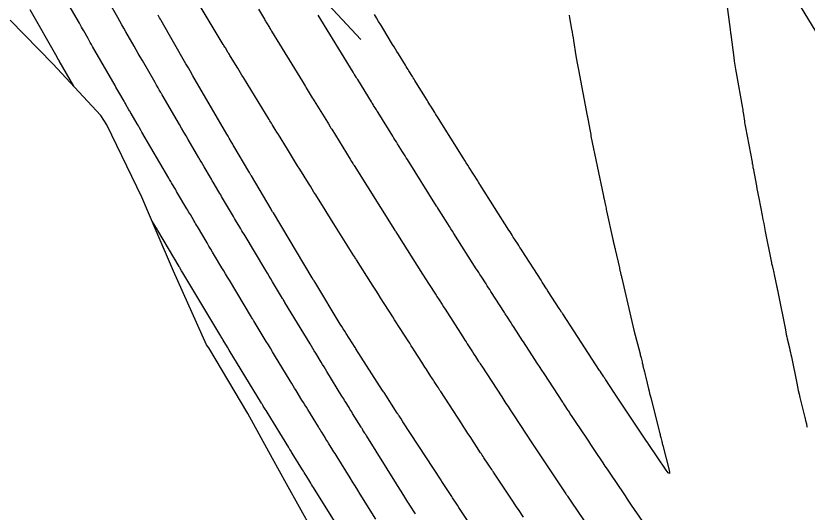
# Model space of a CAD drawing. Extents: x 954385 to 988206, y 1868364 to 1924553.
# Drawn here: x 955228.5 to 955294.2, y 1923479.7 to 1923520.9 of the extents above; entities that cross this region are included whole.
import ezdxf

# ---------------------------------------------------------------- set-up
doc = ezdxf.new("R2010")
doc.units = 0
for name, color, linetype in [('Default', 7, 'Continuous'), ('Ex_Major Contours', 7, 'Continuous'), ('Ex_Minor Contours', 7, 'Continuous'), ('Perimeter', 7, 'Continuous'), ('Slopes', 7, 'Continuous')]:
    doc.layers.add(name, color=color, linetype=linetype)

msp = doc.modelspace()

# ---------------------------------------------------------------- linework, layer by layer
at = {"layer": 'Default'}
msp.add_arc((956111.568, 1924014.493), 954.93, 205.346268, 226.414195, dxfattribs=at)
at = {"layer": 'Ex_Major Contours'}
msp.add_lwpolyline([(955270.643, 1923479.33), (955270.223, 1923479.958), (955270.118, 1923480.116), (955270.013, 1923480.273), (955269.907, 1923480.43), (955269.802, 1923480.587), (955268.154, 1923483.05), (955268.117, 1923483.106), (955268.08, 1923483.162), (955268.042, 1923483.218), (955268.005, 1923483.274), (955267.82, 1923483.554), (955267.709, 1923483.722), (955267.361, 1923484.25), (955267.291, 1923484.356), (955267.22, 1923484.463), (955267.15, 1923484.57), (955267.081, 1923484.677), (955266.204, 1923486.021), (955266.034, 1923486.281), (955265.865, 1923486.541), (955265.695, 1923486.8), (955265.526, 1923487.06), (955263.78, 1923489.737), (955263.711, 1923489.842), (955263.643, 1923489.947), (955263.575, 1923490.052), (955263.507, 1923490.157), (955263.235, 1923490.578), (955263.167, 1923490.683), (955263.099, 1923490.788), (955263.031, 1923490.893), (955262.963, 1923490.998), (955262.556, 1923491.628), (955262.465, 1923491.768), (955262.375, 1923491.908), (955262.284, 1923492.048), (955262.194, 1923492.189), (955261.587, 1923493.134), (955261.456, 1923493.338), (955261.325, 1923493.542), (955261.194, 1923493.747), (955261.063, 1923493.951), (955260.404, 1923494.975), (955260.251, 1923495.214), (955260.098, 1923495.453), (955259.945, 1923495.693), (955259.793, 1923495.932), (955258.78, 1923497.525), (955258.577, 1923497.844), (955258.374, 1923498.163), (955258.172, 1923498.481), (955257.969, 1923498.8), (955256.776, 1923500.676), (955256.753, 1923500.712), (955256.73, 1923500.749), (955256.67, 1923500.844), (955256.641, 1923500.89), (955256.584, 1923500.981), (955256.565, 1923501.011), (955254.899, 1923503.664), (955254.719, 1923503.951), (955254.539, 1923504.237), (955254.359, 1923504.524), (955254.179, 1923504.81), (955253.403, 1923506.046), (955253.252, 1923506.287), (955253.101, 1923506.529), (955252.95, 1923506.771), (955252.799, 1923507.013), (955252.068, 1923508.191), (955251.897, 1923508.467), (955251.726, 1923508.743), (955251.384, 1923509.294), (955251.298, 1923509.432), (955251.213, 1923509.57), (955251.127, 1923509.708), (955251.042, 1923509.847), (955250.295, 1923511.058), (955250.167, 1923511.266), (955250.038, 1923511.475), (955249.781, 1923511.892), (955249.717, 1923511.996), (955249.652, 1923512.1), (955249.588, 1923512.205), (955249.524, 1923512.309), (955247.393, 1923515.795), (955247.277, 1923515.984), (955247.161, 1923516.174), (955247.045, 1923516.364), (955246.929, 1923516.553), (955246.325, 1923517.542), (955246.279, 1923517.616), (955246.234, 1923517.691), (955246.189, 1923517.765), (955246.143, 1923517.84), (955245.901, 1923518.239), (955245.857, 1923518.312), (955245.783, 1923518.434), (955245.754, 1923518.482), (955245.724, 1923518.531), (955243.568, 1923522.112)], dxfattribs=at)
at = {"layer": 'Ex_Minor Contours'}
for points in [[(955287.305, 1923523.514), (955287.782, 1923519.764), (955287.785, 1923519.743), (955287.788, 1923519.722), (955287.791, 1923519.702), (955287.794, 1923519.681), (955287.811, 1923519.576), (955287.817, 1923519.536), (955287.833, 1923519.436), (955287.836, 1923519.416), (955287.839, 1923519.396), (955287.842, 1923519.376), (955287.844, 1923519.356), (955288.095, 1923517.455), (955288.139, 1923517.132), (955288.187, 1923516.81), (955288.239, 1923516.488), (955288.294, 1923516.166), (955288.813, 1923513.255), (955288.836, 1923513.121), (955288.858, 1923512.986), (955288.879, 1923512.851), (955288.899, 1923512.716), (955288.977, 1923512.176), (955288.997, 1923512.041), (955289.019, 1923511.907), (955289.042, 1923511.772), (955289.067, 1923511.638), (955289.61, 1923508.762), (955289.617, 1923508.72), (955289.625, 1923508.678), (955289.632, 1923508.636), (955289.639, 1923508.594), (955289.665, 1923508.426), (955289.672, 1923508.384), (955289.679, 1923508.342), (955289.687, 1923508.3), (955289.694, 1923508.258), (955289.971, 1923506.807), (955290.02, 1923506.551), (955290.069, 1923506.295), (955290.119, 1923506.039), (955290.169, 1923505.784), (955290.454, 1923504.337), (955290.518, 1923504.01), (955290.582, 1923503.684), (955290.647, 1923503.358), (955290.711, 1923503.031), (955291.198, 1923500.561), (955291.216, 1923500.469), (955291.236, 1923500.377), (955291.256, 1923500.286), (955291.277, 1923500.194), (955291.364, 1923499.829), (955291.385, 1923499.737), (955291.406, 1923499.646), (955291.426, 1923499.554), (955291.446, 1923499.462), (955291.667, 1923498.403), (955291.674, 1923498.37), (955291.682, 1923498.336), (955291.689, 1923498.303), (955291.697, 1923498.27), (955291.73, 1923498.137), (955291.738, 1923498.103), (955291.746, 1923498.07), (955291.753, 1923498.036), (955291.76, 1923498.003), (955292.376, 1923494.854), (955292.413, 1923494.667), (955292.452, 1923494.48), (955292.493, 1923494.293), (955292.535, 1923494.107), (955292.709, 1923493.364), (955292.751, 1923493.178), (955292.793, 1923492.991), (955292.833, 1923492.805), (955292.872, 1923492.618), (955293.319, 1923490.433), (955293.382, 1923490.135), (955293.447, 1923489.837), (955293.516, 1923489.541), (955293.588, 1923489.244), (955293.995, 1923487.606), (955294.012, 1923487.538), (955294.028, 1923487.469), (955294.044, 1923487.401), (955294.06, 1923487.332), (955294.121, 1923487.058), (955294.137, 1923486.989), (955294.153, 1923486.921), (955294.169, 1923486.852), (955294.186, 1923486.784)], [(955258.397, 1923479.157), (955257.092, 1923481.246), (955256.882, 1923481.581), (955256.673, 1923481.916), (955256.463, 1923482.251), (955256.254, 1923482.587), (955255.167, 1923484.325), (955255.082, 1923484.462), (955254.997, 1923484.598), (955254.912, 1923484.735), (955254.827, 1923484.872), (955254.46, 1923485.467), (955254.39, 1923485.58), (955254.32, 1923485.694), (955254.249, 1923485.808), (955254.179, 1923485.922), (955253.897, 1923486.377), (955253.827, 1923486.491), (955253.756, 1923486.605), (955253.686, 1923486.719), (955253.616, 1923486.833), (955252.743, 1923488.251), (955252.622, 1923488.449), (955252.5, 1923488.647), (955252.378, 1923488.844), (955252.257, 1923489.042), (955251.77, 1923489.833), (955251.649, 1923490.031), (955251.528, 1923490.229), (955251.407, 1923490.427), (955251.286, 1923490.626), (955249.986, 1923492.762), (955249.813, 1923493.046), (955249.64, 1923493.331), (955249.467, 1923493.615), (955249.294, 1923493.899), (955248.281, 1923495.565), (955248.268, 1923495.585), (955248.256, 1923495.605), (955248.244, 1923495.626), (955248.232, 1923495.646), (955248.176, 1923495.74), (955248.151, 1923495.782), (955248.1, 1923495.866), (955248.075, 1923495.908), (955246.228, 1923498.987), (955246.074, 1923499.243), (955245.92, 1923499.5), (955245.766, 1923499.756), (955245.612, 1923500.013), (955244.996, 1923501.038), (955244.843, 1923501.295), (955244.689, 1923501.551), (955244.536, 1923501.808), (955244.383, 1923502.065), (955243.573, 1923503.431), (955243.5, 1923503.554), (955243.427, 1923503.677), (955243.354, 1923503.8), (955243.281, 1923503.922), (955242.99, 1923504.414), (955242.917, 1923504.536), (955242.845, 1923504.659), (955242.772, 1923504.782), (955242.699, 1923504.905), (955241.854, 1923506.338), (955241.801, 1923506.428), (955241.747, 1923506.519), (955241.694, 1923506.609), (955241.641, 1923506.7), (955241.427, 1923507.063), (955241.374, 1923507.153), (955241.321, 1923507.244), (955241.267, 1923507.335), (955241.214, 1923507.426), (955238.977, 1923511.263), (955238.878, 1923511.432), (955238.779, 1923511.602), (955238.68, 1923511.771), (955238.581, 1923511.941), (955238.079, 1923512.802), (955238.033, 1923512.879), (955237.988, 1923512.957), (955237.943, 1923513.035), (955237.898, 1923513.113), (955237.641, 1923513.557), (955237.601, 1923513.627), (955237.547, 1923513.719), (955237.52, 1923513.766), (955237.494, 1923513.812), (955237.053, 1923514.579), (955236.975, 1923514.715), (955236.897, 1923514.85), (955236.819, 1923514.986), (955236.741, 1923515.122), (955234.873, 1923518.371), (955234.781, 1923518.53), (955234.689, 1923518.69), (955234.598, 1923518.85), (955234.507, 1923519.01), (955234.144, 1923519.65), (955234.053, 1923519.81), (955233.962, 1923519.97), (955233.871, 1923520.13), (955233.78, 1923520.29), (955232.363, 1923522.784)], [(955261.67, 1923479.593), (955261.21, 1923480.32), (955261.126, 1923480.453), (955261.043, 1923480.585), (955260.959, 1923480.718), (955260.876, 1923480.851), (955260.475, 1923481.493), (955260.38, 1923481.645), (955260.285, 1923481.796), (955260.191, 1923481.947), (955260.096, 1923482.099), (955257.626, 1923486.052), (955257.587, 1923486.115), (955257.548, 1923486.177), (955257.51, 1923486.239), (955257.471, 1923486.301), (955257.317, 1923486.55), (955257.279, 1923486.613), (955257.24, 1923486.675), (955257.202, 1923486.737), (955257.163, 1923486.8), (955256.459, 1923487.938), (955256.385, 1923488.057), (955256.311, 1923488.177), (955256.237, 1923488.296), (955256.164, 1923488.416), (955255.87, 1923488.894), (955255.796, 1923489.013), (955255.723, 1923489.132), (955255.649, 1923489.252), (955255.576, 1923489.371), (955254.322, 1923491.411), (955254.206, 1923491.601), (955254.089, 1923491.791), (955253.973, 1923491.981), (955253.858, 1923492.171), (955253.395, 1923492.932), (955253.279, 1923493.122), (955253.163, 1923493.312), (955253.047, 1923493.502), (955252.932, 1923493.692), (955250.84, 1923497.13), (955250.828, 1923497.151), (955250.815, 1923497.172), (955250.783, 1923497.225), (955250.764, 1923497.257), (955250.692, 1923497.377), (955250.663, 1923497.425), (955250.635, 1923497.472), (955249.813, 1923498.842), (955249.671, 1923499.079), (955249.529, 1923499.315), (955249.387, 1923499.551), (955249.245, 1923499.787), (955247.445, 1923502.787), (955247.357, 1923502.933), (955247.27, 1923503.079), (955247.183, 1923503.225), (955247.096, 1923503.371), (955246.749, 1923503.956), (955246.662, 1923504.103), (955246.575, 1923504.249), (955246.489, 1923504.395), (955246.402, 1923504.542), (955245.587, 1923505.915), (955245.509, 1923506.047), (955245.432, 1923506.178), (955245.354, 1923506.309), (955245.277, 1923506.44), (955244.967, 1923506.965), (955244.89, 1923507.096), (955244.812, 1923507.228), (955244.735, 1923507.359), (955244.657, 1923507.49), (955244.137, 1923508.373), (955244.025, 1923508.564), (955243.913, 1923508.755), (955243.801, 1923508.946), (955243.689, 1923509.138), (955242.815, 1923510.637), (955242.632, 1923510.95), (955242.449, 1923511.264), (955242.266, 1923511.577), (955242.083, 1923511.891), (955240.644, 1923514.357), (955240.617, 1923514.404), (955240.589, 1923514.45), (955240.562, 1923514.497), (955240.535, 1923514.544), (955240.401, 1923514.777), (955240.32, 1923514.917), (955240.186, 1923515.148), (955240.154, 1923515.203), (955240.123, 1923515.257), (955240.092, 1923515.311), (955240.061, 1923515.365), (955239.009, 1923517.195), (955238.838, 1923517.493), (955238.668, 1923517.79), (955238.497, 1923518.087), (955238.326, 1923518.384), (955237.638, 1923519.58), (955237.47, 1923519.873), (955237.302, 1923520.167), (955237.134, 1923520.46), (955236.967, 1923520.754), (955236.23, 1923522.05)], [(955233.318, 1923515.055), (955232.107, 1923517.161), (955232.092, 1923517.187), (955232.077, 1923517.213), (955232.062, 1923517.239), (955232.048, 1923517.265), (955231.944, 1923517.448), (955231.929, 1923517.474), (955229.696, 1923521.406)], [(955248.634, 1923521.45), (955249.135, 1923520.618), (955249.179, 1923520.544), (955249.224, 1923520.47), (955249.269, 1923520.396), (955249.314, 1923520.322), (955249.554, 1923519.928), (955249.598, 1923519.854), (955249.673, 1923519.731), (955249.703, 1923519.682), (955249.733, 1923519.633), (955252.289, 1923515.454), (955252.371, 1923515.32), (955252.453, 1923515.186), (955252.535, 1923515.052), (955252.617, 1923514.918), (955252.944, 1923514.382), (955253.026, 1923514.248), (955253.108, 1923514.114), (955253.191, 1923513.98), (955253.273, 1923513.847), (955254.363, 1923512.08), (955254.453, 1923511.935), (955254.602, 1923511.692), (955254.632, 1923511.643), (955254.662, 1923511.595), (955254.692, 1923511.546), (955254.722, 1923511.498), (955256.266, 1923509.011), (955256.377, 1923508.833), (955256.487, 1923508.655), (955256.515, 1923508.61), (955256.543, 1923508.566), (955256.57, 1923508.521), (955256.598, 1923508.477), (955259.796, 1923503.387), (955259.883, 1923503.248), (955259.973, 1923503.104), (955260.013, 1923503.04), (955260.053, 1923502.976), (955260.175, 1923502.782), (955260.183, 1923502.77), (955262.27, 1923499.488), (955262.519, 1923499.097), (955262.767, 1923498.707), (955263.389, 1923497.729), (955263.451, 1923497.632), (955263.513, 1923497.535), (955263.575, 1923497.438), (955263.637, 1923497.342), (955263.885, 1923496.956), (955264.009, 1923496.762), (955264.133, 1923496.569), (955265.595, 1923494.294), (955265.688, 1923494.149), (955265.781, 1923494.005), (955265.874, 1923493.86), (955265.967, 1923493.716), (955266.398, 1923493.05), (955266.527, 1923492.85), (955266.656, 1923492.65), (955266.915, 1923492.25), (955266.979, 1923492.151), (955267.044, 1923492.051), (955267.109, 1923491.951), (955267.174, 1923491.851), (955268.834, 1923489.309), (955269.011, 1923489.037), (955269.189, 1923488.765), (955269.366, 1923488.494), (955269.544, 1923488.222), (955270.604, 1923486.598), (955270.615, 1923486.582), (955270.635, 1923486.55), (955271.436, 1923485.336), (955271.45, 1923485.315), (955271.464, 1923485.294), (955271.478, 1923485.273), (955271.492, 1923485.252), (955271.603, 1923485.085), (955274.158, 1923481.267), (955274.193, 1923481.216), (955274.227, 1923481.165), (955274.262, 1923481.113), (955274.296, 1923481.062), (955274.574, 1923480.653), (955277.252, 1923476.7)], [(955267.308, 1923477.123), (955265.288, 1923480.144), (955265.169, 1923480.321), (955265.051, 1923480.498), (955264.814, 1923480.853), (955264.754, 1923480.941), (955264.695, 1923481.03), (955264.636, 1923481.119), (955264.577, 1923481.208), (955263.976, 1923482.118), (955263.864, 1923482.288), (955263.848, 1923482.312), (955263.832, 1923482.336), (955263.816, 1923482.361), (955263.8, 1923482.385), (955260.636, 1923487.236), (955260.478, 1923487.479), (955260.32, 1923487.721), (955260.28, 1923487.782), (955260.241, 1923487.842), (955260.201, 1923487.903), (955260.162, 1923487.964), (955259.065, 1923489.662), (955259.026, 1923489.722), (955258.977, 1923489.797), (955258.948, 1923489.842), (955256.737, 1923493.286), (955256.688, 1923493.363), (955256.671, 1923493.388), (955255.931, 1923494.552), (955255.807, 1923494.75), (955255.683, 1923494.947), (955255.56, 1923495.146), (955255.438, 1923495.345), (955253.4, 1923498.695), (955253.394, 1923498.705), (955253.259, 1923498.929), (955253.223, 1923498.989), (955253.114, 1923499.17), (955249.883, 1923504.553), (955249.867, 1923504.58), (955249.851, 1923504.606), (955249.835, 1923504.633), (955249.819, 1923504.66), (955249.708, 1923504.848), (955249.692, 1923504.875), (955248.054, 1923507.636), (955248.019, 1923507.696), (955247.983, 1923507.756), (955247.895, 1923507.906), (955247.841, 1923507.997), (955246.602, 1923510.101), (955246.553, 1923510.183), (955246.505, 1923510.266), (955246.457, 1923510.348), (955246.408, 1923510.431), (955246.216, 1923510.761), (955246.12, 1923510.926), (955246.023, 1923511.091), (955243.209, 1923515.913), (955243.182, 1923515.959), (955243.102, 1923516.097), (955242.824, 1923516.577), (955242.775, 1923516.663), (955242.726, 1923516.748), (955242.677, 1923516.833), (955242.628, 1923516.918), (955240.57, 1923520.5), (955240.504, 1923520.615), (955240.438, 1923520.729), (955240.373, 1923520.843), (955240.307, 1923520.957)], [(955280.546, 1923478.966), (955279.619, 1923480.336), (955279.449, 1923480.586), (955279.28, 1923480.836), (955279.11, 1923481.086), (955278.941, 1923481.336), (955277.947, 1923482.803), (955277.774, 1923483.058), (955277.602, 1923483.314), (955277.43, 1923483.57), (955277.258, 1923483.826), (955276.572, 1923484.851), (955276.401, 1923485.107), (955276.229, 1923485.363), (955276.058, 1923485.62), (955275.886, 1923485.876), (955274.962, 1923487.256), (955274.905, 1923487.341), (955274.849, 1923487.426), (955274.792, 1923487.511), (955274.736, 1923487.597), (955274.498, 1923487.957), (955274.448, 1923488.033), (955274.398, 1923488.109), (955274.348, 1923488.185), (955274.298, 1923488.261), (955274.097, 1923488.565), (955274.047, 1923488.641), (955273.996, 1923488.717), (955273.947, 1923488.793), (955273.897, 1923488.869), (955272.353, 1923491.233), (955272.162, 1923491.525), (955271.972, 1923491.817), (955271.781, 1923492.109), (955271.59, 1923492.402), (955270.638, 1923493.86), (955270.542, 1923494.008), (955270.446, 1923494.155), (955270.35, 1923494.303), (955270.254, 1923494.451), (955269.804, 1923495.147), (955269.742, 1923495.243), (955269.681, 1923495.338), (955269.619, 1923495.434), (955269.557, 1923495.529), (955269.31, 1923495.91), (955269.249, 1923496.005), (955269.187, 1923496.101), (955269.126, 1923496.196), (955269.064, 1923496.292), (955267.942, 1923498.04), (955267.84, 1923498.198), (955267.739, 1923498.355), (955267.638, 1923498.513), (955267.536, 1923498.671), (955267.131, 1923499.302), (955267.03, 1923499.459), (955266.929, 1923499.617), (955266.828, 1923499.775), (955266.727, 1923499.933), (955264.873, 1923502.848), (955264.747, 1923503.046), (955264.62, 1923503.245), (955264.494, 1923503.444), (955264.368, 1923503.642), (955263.64, 1923504.786), (955263.579, 1923504.881), (955263.5, 1923505.004), (955263.482, 1923505.033), (955263.441, 1923505.099), (955263.429, 1923505.118), (955261.011, 1923508.974), (955260.909, 1923509.137), (955260.807, 1923509.3), (955260.704, 1923509.463), (955260.602, 1923509.626), (955260.192, 1923510.278), (955260.09, 1923510.441), (955259.988, 1923510.604), (955259.886, 1923510.767), (955259.784, 1923510.931), (955258.568, 1923512.885), (955258.522, 1923512.958), (955258.477, 1923513.032), (955258.431, 1923513.105), (955258.385, 1923513.179), (955258.203, 1923513.472), (955258.157, 1923513.546), (955258.112, 1923513.62), (955258.066, 1923513.693), (955258.021, 1923513.767), (955256.883, 1923515.613), (955256.819, 1923515.716), (955256.756, 1923515.819), (955256.628, 1923516.026), (955256.596, 1923516.077), (955256.565, 1923516.129), (955256.533, 1923516.181), (955256.501, 1923516.232), (955253.608, 1923520.964)], [(955274.423, 1923520.955), (955274.463, 1923520.727), (955274.633, 1923519.785), (955274.675, 1923519.553), (955274.715, 1923519.32), (955274.753, 1923519.086), (955274.791, 1923518.853), (955274.99, 1923517.571), (955275.037, 1923517.28), (955275.087, 1923516.989), (955275.139, 1923516.699), (955275.194, 1923516.409), (955275.931, 1923512.62), (955275.934, 1923512.602), (955275.937, 1923512.585), (955275.942, 1923512.549), (955275.944, 1923512.54), (955275.946, 1923512.531), (955275.947, 1923512.523), (955275.949, 1923512.514), (955275.988, 1923512.344), (955275.995, 1923512.313), (955276.002, 1923512.281), (955276.008, 1923512.25), (955276.013, 1923512.218), (955276.142, 1923511.468), (955276.166, 1923511.332), (955276.191, 1923511.197), (955276.217, 1923511.062), (955276.244, 1923510.927), (955277.275, 1923505.951), (955277.28, 1923505.927), (955277.284, 1923505.903), (955277.293, 1923505.854), (955277.295, 1923505.842), (955277.298, 1923505.83), (955277.3, 1923505.818), (955277.303, 1923505.806), (955277.443, 1923505.175), (955277.467, 1923505.066), (955277.491, 1923504.957), (955277.515, 1923504.848), (955277.539, 1923504.739), (955278.062, 1923502.343), (955278.077, 1923502.275), (955278.093, 1923502.206), (955278.109, 1923502.138), (955278.125, 1923502.07), (955278.19, 1923501.798), (955278.206, 1923501.73), (955278.222, 1923501.662), (955278.238, 1923501.593), (955278.253, 1923501.525), (955278.596, 1923499.993), (955278.612, 1923499.924), (955278.628, 1923499.854), (955278.644, 1923499.785), (955278.661, 1923499.716), (955278.729, 1923499.439), (955278.745, 1923499.369), (955278.762, 1923499.3), (955278.778, 1923499.231), (955278.795, 1923499.161), (955279.465, 1923496.261), (955279.548, 1923495.905), (955279.634, 1923495.548), (955279.722, 1923495.193), (955279.812, 1923494.838), (955280.315, 1923492.873), (955280.336, 1923492.791), (955280.356, 1923492.709), (955280.377, 1923492.628), (955280.397, 1923492.546), (955280.478, 1923492.218), (955280.498, 1923492.136), (955280.519, 1923492.054), (955280.539, 1923491.973), (955280.56, 1923491.891), (955280.694, 1923491.372), (955280.723, 1923491.258), (955280.751, 1923491.144), (955280.778, 1923491.03), (955280.805, 1923490.916), (955281.017, 1923489.984), (955281.062, 1923489.791), (955281.108, 1923489.598), (955281.155, 1923489.405), (955281.203, 1923489.213), (955281.952, 1923486.28), (955281.973, 1923486.196), (955281.994, 1923486.112), (955282.015, 1923486.028), (955282.036, 1923485.944), (955282.118, 1923485.607), (955282.139, 1923485.523), (955282.16, 1923485.439), (955282.181, 1923485.356), (955282.203, 1923485.272), (955282.715, 1923483.325), (955282.771, 1923483.054), (955282.752, 1923482.947), (955282.659, 1923483.004), (955282.492, 1923483.224), (955280.998, 1923485.428), (955280.975, 1923485.462), (955280.952, 1923485.497), (955280.86, 1923485.634), (955278.25, 1923489.533), (955278.233, 1923489.558), (955278.216, 1923489.583), (955278.166, 1923489.66), (955278.149, 1923489.685), (955277.47, 1923490.711), (955277.427, 1923490.777), (955277.383, 1923490.843), (955277.34, 1923490.909), (955277.297, 1923490.975), (955277.081, 1923491.306), (955276.994, 1923491.439), (955276.951, 1923491.505), (955273.896, 1923496.186), (955273.872, 1923496.223), (955273.848, 1923496.26), (955273.824, 1923496.297), (955273.8, 1923496.334), (955273.68, 1923496.519), (955273.608, 1923496.63), (955272.694, 1923498.042), (955272.644, 1923498.12), (955272.594, 1923498.197), (955272.544, 1923498.275), (955272.494, 1923498.353), (955272.294, 1923498.663), (955272.195, 1923498.818), (955272.095, 1923498.973), (955270.528, 1923501.413), (955270.436, 1923501.556), (955270.344, 1923501.699), (955270.253, 1923501.843), (955270.161, 1923501.986), (955269.796, 1923502.56), (955269.705, 1923502.704), (955269.613, 1923502.847), (955269.522, 1923502.991), (955269.431, 1923503.134), (955267.049, 1923506.876), (955266.998, 1923506.955), (955266.982, 1923506.981), (955266.901, 1923507.111), (955266.871, 1923507.159), (955266.84, 1923507.208), (955266.136, 1923508.332), (955266.013, 1923508.528), (955265.89, 1923508.723), (955265.768, 1923508.918), (955265.645, 1923509.114), (955263.589, 1923512.386), (955263.509, 1923512.513), (955263.429, 1923512.64), (955263.35, 1923512.768), (955263.27, 1923512.895), (955262.953, 1923513.405), (955262.873, 1923513.533), (955262.794, 1923513.66), (955262.715, 1923513.788), (955262.635, 1923513.915), (955261.705, 1923515.412), (955261.633, 1923515.528), (955261.562, 1923515.644), (955261.49, 1923515.761), (955261.418, 1923515.877), (955261.132, 1923516.342), (955261.06, 1923516.458), (955260.988, 1923516.574), (955260.917, 1923516.69), (955260.845, 1923516.807), (955260.262, 1923517.751), (955260.141, 1923517.947), (955260.02, 1923518.143), (955259.9, 1923518.34), (955259.779, 1923518.536), (955258.966, 1923519.866), (955258.791, 1923520.153), (955258.615, 1923520.44), (955258.44, 1923520.727), (955258.264, 1923521.014)], [(955255.918, 1923477.464), (955253.213, 1923481.791), (955253.137, 1923481.913), (955253.06, 1923482.036), (955252.983, 1923482.159), (955252.906, 1923482.282), (955252.599, 1923482.774), (955252.522, 1923482.897), (955252.446, 1923483.02), (955252.369, 1923483.143), (955252.293, 1923483.267), (955251.448, 1923484.634), (955251.399, 1923484.714), (955251.35, 1923484.793), (955251.251, 1923484.953), (955251.226, 1923484.993), (955251.202, 1923485.033), (955251.177, 1923485.073), (955251.152, 1923485.113), (955249.355, 1923488.034), (955249.277, 1923488.161), (955249.199, 1923488.287), (955249.043, 1923488.541), (955249.005, 1923488.604), (955248.966, 1923488.668), (955248.927, 1923488.731), (955248.888, 1923488.794), (955246.225, 1923493.172), (955246.063, 1923493.438), (955245.721, 1923494), (955245.703, 1923494.03), (955245.685, 1923494.06), (955245.667, 1923494.09), (955245.649, 1923494.12), (955245.544, 1923494.296), (955245.515, 1923494.344), (955242.361, 1923499.6), (955242.26, 1923499.769), (955242.158, 1923499.939), (955242.133, 1923499.981), (955242.107, 1923500.024), (955242.082, 1923500.066), (955242.057, 1923500.108), (955240.281, 1923503.1), (955240.252, 1923503.15), (955239.824, 1923503.876)]]:
    msp.add_lwpolyline(points, dxfattribs=at)
at = {"layer": 'Perimeter'}
msp.add_lwpolyline([(955254.208, 1923476.295), (955250.968, 1923482.106), (955249.822, 1923484.184), (955247.759, 1923487.932), (955244.517, 1923493.358), (955244.342, 1923493.628), (955241.596, 1923499.721), (955240.159, 1923503.083), (955238.977, 1923505.878), (955236.063, 1923511.852), (955235.571, 1923512.649), (955231.568, 1923516.925), (955228.034, 1923520.547)], dxfattribs=at)
at = {"layer": 'Slopes'}
msp.add_lwpolyline([(955257.131, 1923518.928), (955235.494, 1923542.132), (955241.232, 1923540.378), (955235.494, 1923542.132), (955236.844, 1923536.286)], dxfattribs=at)

doc.saveas('drawing.dxf')
